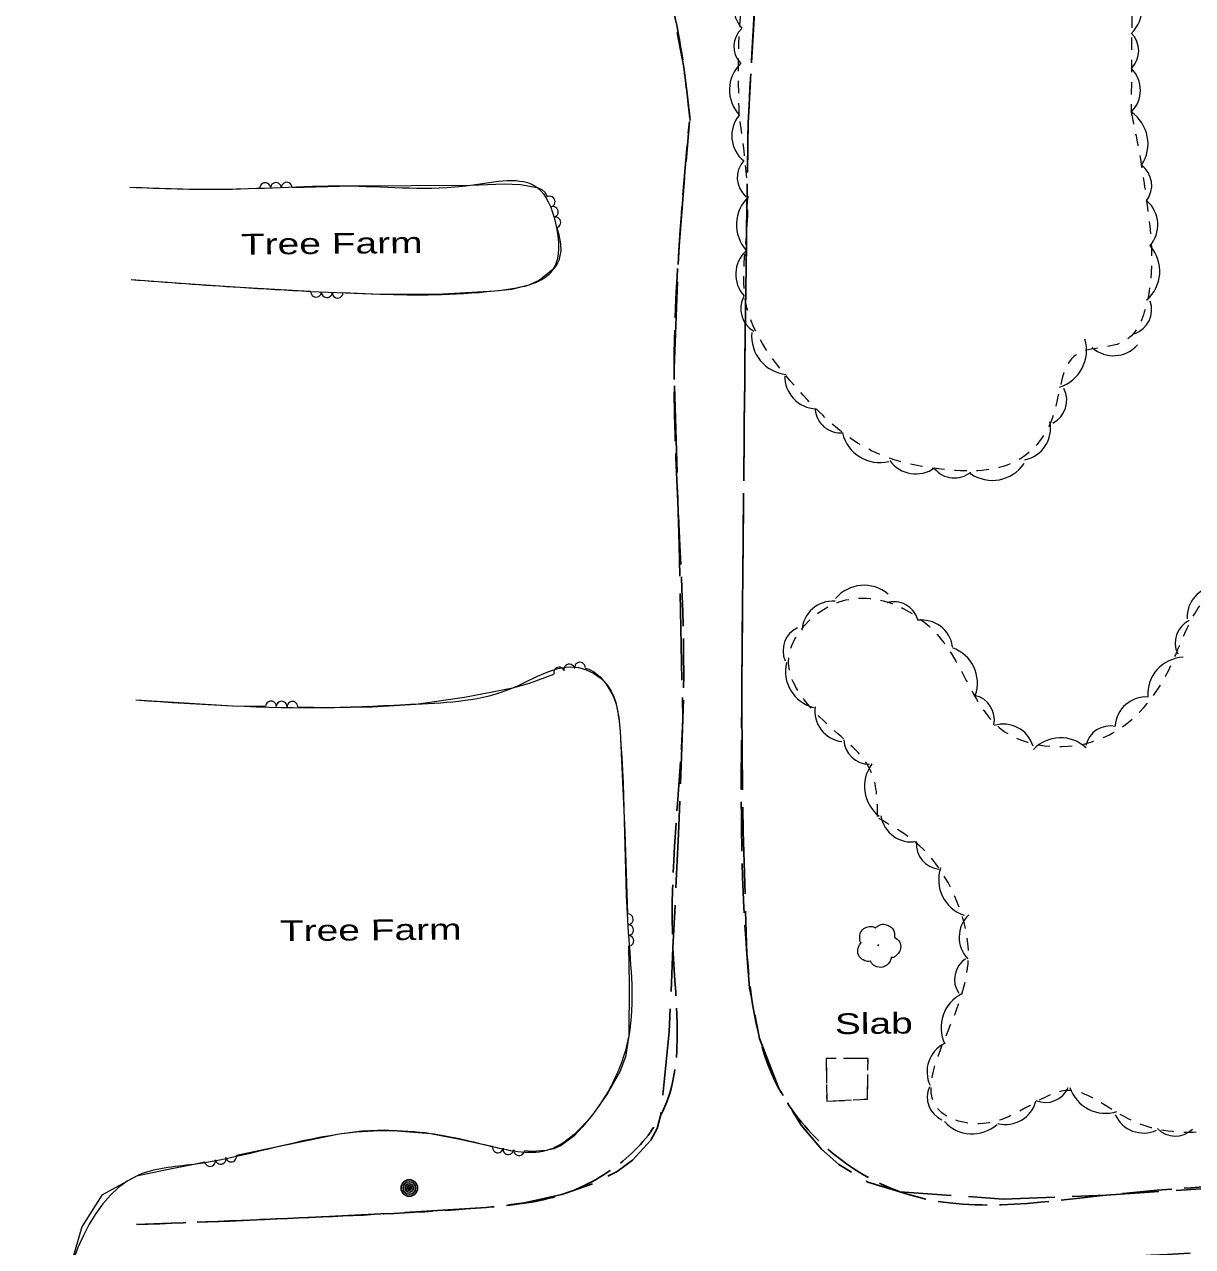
# Model space of a CAD drawing. Extents: x 2362213 to 2366494, y 6968794 to 6978110.
# Drawn here: x 2363793.3 to 2364063, y 6970819.7 to 6971102 of the extents above; entities that cross this region are included whole.
import ezdxf

# ---------------------------------------------------------------- set-up
doc = ezdxf.new("R2010")
doc.units = 0
doc.header["$LTSCALE"] = 1.9
for name, pattern in [('LONG_DASHED', [7.5, 6, -1.5]), ('MEDIUM_DASHED', [4.5, 3, -1.5]), ('SHORT_DASHED', [2.7, 1.5, -1.2])]:
    doc.linetypes.add(name, pattern=pattern)
for name, color, linetype, lineweight in [('14', 7, 'Continuous', 13), ('20', 7, 'Continuous', 25), ('29', 7, 'Continuous', 13), ('3', 7, 'Continuous', 25), ('30', 7, 'Continuous', 13)]:
    doc.layers.add(name, color=color, linetype=linetype, lineweight=lineweight)

msp = doc.modelspace()

# ---------------------------------------------------------------- linework, layer by layer
at = {"layer": '14'}
for p, q in [((2363978.39, 6970863.128), (2363978.448, 6970859.13)), ((2363980.72, 6970863.121), (2363978.39, 6970863.128))]:
    msp.add_line(p, q, dxfattribs=at)
at = {"layer": '14', "linetype": 'MEDIUM_DASHED'}
msp.add_lwpolyline([(2363978.39, 6970863.128), (2363978.534, 6970853.23), (2363987.92, 6970853.74), (2363988.07, 6970863.101)], close=True, dxfattribs=at)
at = {"layer": '14'}
for points in [[(2363988.026, 6970860.451), (2363988.07, 6970863.101), (2363982.72, 6970863.12)], [(2363984.631, 6970853.558), (2363987.92, 6970853.74), (2363987.995, 6970858.451)], [(2363978.477, 6970857.13), (2363978.534, 6970853.23), (2363982.632, 6970853.449)]]:
    msp.add_lwpolyline(points, dxfattribs=at)
at = {"layer": '20'}
for radius in [1.9, 1.442, 0.973, 0.539, 0.192]:
    msp.add_circle((2363882.16, 6970833.212), radius, dxfattribs=at)
at = {"layer": '29'}
msp.add_circle((2363990.442, 6970889.275), 0.1, dxfattribs=at)
for centre, radius, start, end in [((2364042.803, 6971105.923), 8.559, 314.61347, 44.61347), ((2363964.215, 6971105.905), 7.136, 132.48439, 222.48439), ((2363962.807, 6971096.854), 5.703, 132.48439, 222.48439), ((2364044.851, 6971095.888), 5.703, 314.7287, 44.7287), ((2363964.629, 6971086.861), 8.559, 133.49112, 223.49112), ((2364043.799, 6971086.789), 7.136, 314.7287, 44.7287), ((2363964.024, 6971076.246), 7.401, 140.36641, 230.36641), ((2364043.828, 6971074.407), 8.876, 326.02383, 56.02383), ((2363963.797, 6971066.605), 5.914, 138.47248, 228.47248), ((2364047.643, 6971064.794), 5.914, 323.07847, 53.07847), ((2363966.565, 6971055.713), 8.876, 132.52734, 222.52734), ((2364047.555, 6971055.678), 7.401, 318.51907, 48.51907), ((2363964.928, 6971044.258), 7.401, 132.52734, 222.52734), ((2364046.545, 6971044.964), 8.876, 310.88483, 40.88483), ((2363964.586, 6971036.288), 5.914, 150.86487, 240.86487), ((2364047.629, 6971036.112), 5.914, 289.32606, 19.32606), ((2363970.074, 6971029.958), 8.876, 174.28557, 264.28557), ((2364029.639, 6971026.701), 8.876, 287.08046, 17.08046), ((2364044.752, 6971032.865), 7.401, 228.49014, 318.49014), ((2363976.274, 6971020.603), 7.401, 178.11119, 268.11119), ((2364028.028, 6971015.18), 5.914, 297.02966, 27.02966), ((2363981.762, 6971013.534), 5.914, 185.2182, 275.2182), ((2364022.802, 6971008.69), 7.401, 281.49907, 11.49907), ((2363990.814, 6971009.656), 8.876, 193.32982, 283.32982), ((2363999.126, 6971005.561), 7.401, 215.67723, 305.67723), ((2364007.999, 6971003.126), 5.914, 219.64139, 309.64139), ((2364016.763, 6971005.546), 8.876, 235.58864, 325.58864), ((2363987.148, 6970963.81), 8.62, 49.99486, 139.99486), ((2364068.913, 6970965.054), 7.187, 92.9401, 182.9401), ((2363979.991, 6970961.581), 7.187, 86.20284, 176.20284), ((2363994.019, 6970962.888), 5.744, 16.51514, 106.51514), ((2363974.183, 6970957.379), 5.744, 114.60984, 204.60984), ((2364000.458, 6970957.219), 7.187, 8.1395, 98.1395), ((2364064.722, 6970959.104), 5.744, 115.80042, 205.80042), ((2364004.696, 6970949.855), 8.62, 340.65102, 70.65102), ((2363977.622, 6970952.556), 8.62, 166.13387, 256.13387), ((2364061.239, 6970947.199), 8.62, 92.87341, 182.87341), ((2364011.483, 6970941.369), 5.744, 348.05561, 78.05561), ((2364052.272, 6970939.446), 7.187, 85.98751, 175.98751), ((2363982.955, 6970943.454), 7.187, 172.61414, 262.61414), ((2364019.305, 6970933.173), 7.187, 17.23405, 107.23405), ((2364043.983, 6970934.205), 5.744, 78.10458, 168.10458), ((2363988.247, 6970936.877), 5.744, 181.60496, 271.60496), ((2364032.506, 6970928.594), 8.62, 46.72621, 136.72621), ((2363995.854, 6970925.962), 8.62, 142.869, 232.869), ((2363998.146, 6970920.311), 7.187, 189.20408, 279.20408), ((2364004.965, 6970912.581), 5.744, 174.85501, 264.85501), ((2364012.994, 6970904.383), 8.62, 161.37564, 251.37564), ((2364016.288, 6970891.1), 7.187, 133.86404, 223.86404), ((2364013.782, 6970881.378), 5.744, 123.77115, 213.77115), ((2364013.537, 6970870.308), 8.62, 116.105, 206.105), ((2364008.87, 6970860.093), 7.187, 116.105, 206.105), ((2364007.496, 6970854.168), 5.744, 155.04916, 245.04916), ((2364029.025, 6970858.71), 5.744, 246.86276, 336.86276), ((2364042.89, 6970859.089), 8.62, 197.90638, 287.90638), ((2364019.866, 6970855.08), 7.187, 255.39078, 345.39078), ((2364051.673, 6970853.092), 7.187, 204.46502, 294.46502), ((2364012.127, 6970854.308), 8.62, 221.62986, 311.62986), ((2364058.988, 6970850.933), 5.744, 224.07198, 314.07198)]:
    msp.add_arc(centre, radius, start, end, dxfattribs=at)
at = {"layer": '29', "linetype": 'SHORT_DASHED'}
for points in [[(2363958.345, 6971080.968), (2363959.367, 6971110.081), (2363966.704, 6971146.251), (2363967.545, 6971179.782), (2363973.617, 6971194.169), (2363980.608, 6971204.597), (2363992.99, 6971211.884), (2364007.089, 6971219.36), (2364019.09, 6971226.664), (2364030.679, 6971240.455), (2364033.28, 6971261.431), (2364034.592, 6971270.724), (2364024.724, 6971273.51), (2364009.32, 6971261.273), (2364001.556, 6971241.718), (2363989.711, 6971229.675), (2363976.764, 6971239.632), (2363966.187, 6971282.442), (2363960.611, 6971317.682), (2363957.015, 6971360.299), (2363951.144, 6971399.235), (2363954.105, 6971438.966), (2363953.8, 6971466.864), (2363965.552, 6971480.296), (2363969.451, 6971483.614), (2363981.267, 6971478.816), (2363995.13, 6971458.587), (2364011.28, 6971427.329), (2364026.695, 6971402.565), (2364035.553, 6971388.279), (2364056.122, 6971359.063), (2364066.736, 6971339.683), (2364075.666, 6971316.627), (2364082.627, 6971307.143), (2364096.308, 6971299.663), (2364113.089, 6971304.893), (2364120.32, 6971315.352), (2364134.837, 6971328.352), (2364152.746, 6971328.633), (2364178.554, 6971322.647), (2364195.863, 6971306.002), (2364196.653, 6971282.968), (2364194.457, 6971266.746), (2364182.659, 6971234.892), (2364164.119, 6971211.685), (2364145.359, 6971198.026), (2364123.243, 6971196.475), (2364096.643, 6971194.101), (2364063.774, 6971195.039), (2364044.219, 6971195.392), (2364030.532, 6971193.921), (2364011.079, 6971188.985), (2364014.728, 6971166.059), (2364035.634, 6971153.969), (2364047.98, 6971132.295), (2364049, 6971116.494), (2364048.801, 6971081.77)], [(2364048.801, 6971081.77), (2364050.427, 6971073.755), (2364052.496, 6971060.244), (2364052.373, 6971037.442), (2364047.514, 6971028.935), (2364036.374, 6971025.84), (2364030.564, 6971010.973), (2364021.93, 6971000.931), (2364006.296, 6970999.102), (2363987.839, 6971004.026), (2363972.182, 6971017.347), (2363959.867, 6971037.651), (2363960.238, 6971056.475), (2363958.345, 6971080.968)], [(2363990.289, 6970919.045), (2363988.995, 6970928.913), (2363979.683, 6970939.405), (2363969.761, 6970955.482), (2363981.386, 6970968.593), (2364004.504, 6970960.513), (2364019.01, 6970939.05), (2364039.707, 6970936.247), (2364056.773, 6970951.46), (2364066.606, 6970970.054), (2364088.13, 6970977.181), (2364109.32, 6970968.861), (2364121.749, 6970958.539), (2364133.328, 6970950.229), (2364139.673, 6970944.369), (2364146.406, 6970933.724), (2364158.406, 6970920.146), (2364180.351, 6970918.625), (2364190.729, 6970910.565), (2364208.272, 6970871.379), (2364203.427, 6970850.972), (2364176.993, 6970840.74), (2364142.927, 6970848.476), (2364119.864, 6970857.106), (2364100.745, 6970879.005), (2364081.169, 6970886.9), (2364074.886, 6970873.389), (2364076.511, 6970851.923), (2364050.707, 6970848.047), (2364034.264, 6970855.721), (2364015.345, 6970848.161), (2364004.172, 6970851.474), (2364007.713, 6970872.349), (2364011.185, 6970889.073), (2364008.647, 6970899.259), (2364000.013, 6970912.198), (2363990.553, 6970918.588)]]:
    msp.add_spline(points, degree=3, dxfattribs=at)
at = {"layer": '29'}
for points in [[(2363986.476, 6970889.848), (2363986.496, 6970889.858), (2363986.415, 6970889.927), (2363986.179, 6970890.555), (2363986.217, 6970891.835), (2363987.104, 6970893.134), (2363988.411, 6970893.616), (2363989.533, 6970893.427), (2363989.764, 6970893.299), (2363989.834, 6970893.3), (2363989.884, 6970893.34), (2363990.231, 6970893.634), (2363991.097, 6970894.082), (2363992.307, 6970894.013), (2363993.423, 6970893.424), (2363994.157, 6970892.001), (2363994.165, 6970891.141)], [(2363994.155, 6970891.161), (2363995.295, 6970890.102), (2363995.58, 6970888.514), (2363994.872, 6970887.187), (2363994.218, 6970886.641), (2363993.55, 6970886.425), (2363993.4, 6970886.413), (2363993.381, 6970886.303), (2363993.059, 6970885.401), (2363991.52, 6970884.235), (2363989.628, 6970884.517), (2363988.729, 6970885.46), (2363988.657, 6970885.589), (2363988.538, 6970885.568), (2363987.325, 6970885.687), (2363986.056, 6970886.684), (2363985.71, 6970888.32), (2363986.08, 6970889.344), (2363986.406, 6970889.787), (2363986.476, 6970889.838)]]:
    msp.add_spline(points, degree=3, dxfattribs=at)
at = {"layer": '3'}
for p, q in [((2363960.382, 6971079.168), (2363960.967, 6971089.155)), ((2363946.065, 6971070.422), (2363946.828, 6971079.579)), ((2363960.382, 6971079.168), (2363960.247, 6971069.167)), ((2363943.321, 6971022.504), (2363944.101, 6971042.492)), ((2363943.97, 6970998.509), (2363943.409, 6971018.504)), ((2363959.572, 6971017.167), (2363959.373, 6970997.165)), ((2363945.117, 6970950.517), (2363944.677, 6970970.513)), ((2363959.109, 6970969.161), (2363958.95, 6970949.158)), ((2363819.208, 6970824.742), (2363829.205, 6970825.127))]:
    msp.add_line(p, q, dxfattribs=at)
for points in [[(2363961.199, 6971093.147), (2363962.267, 6971111.188), (2363962.399, 6971113.11)], [(2363944.033, 6971100.113), (2363945.518, 6971092.148), (2363946.327, 6971085.985), (2363946.941, 6971080.34)], [(2363944.263, 6971046.494), (2363944.432, 6971050.855), (2363945.733, 6971066.439)], [(2363960.195, 6971065.166), (2363960.002, 6971051.853), (2363959.915, 6971045.173)], [(2363959.864, 6971041.172), (2363959.652, 6971024.539), (2363959.614, 6971021.169)], [(2363944.589, 6970974.514), (2363944.43, 6970981.761), (2363944.078, 6970994.509)], [(2363959.331, 6970993.164), (2363959.237, 6970984.143), (2363959.141, 6970973.161)], [(2363944.745, 6970926.532), (2363945.314, 6970941.428), (2363945.205, 6970946.517)], [(2363958.918, 6970945.158), (2363958.901, 6970943.748), (2363959.108, 6970925.159)], [(2363943.703, 6970902.551), (2363944.305, 6970915.037), (2363944.594, 6970922.53)], [(2363959.156, 6970921.159), (2363959.22, 6970915.539), (2363959.677, 6970901.163)], [(2363942.591, 6970878.579), (2363943.035, 6970888.654), (2363943.511, 6970898.559)], [(2363959.805, 6970897.164), (2363960.119, 6970887.327), (2363960.704, 6970879.392), (2363961.135, 6970877.236)], [(2363940.689, 6970854.67), (2363942.19, 6970869.265), (2363942.419, 6970874.587)], [(2363961.912, 6970873.313), (2363963.016, 6970867.703), (2363967.497, 6970856.155), (2363968.482, 6970854.535)], [(2363928.007, 6970835.938), (2363930.126, 6970837.039), (2363933.722, 6970839.612), (2363937.958, 6970844.264), (2363939.372, 6970846.957), (2363940.194, 6970849.895), (2363940.276, 6970850.696)], [(2363970.555, 6970851.114), (2363972.597, 6970847.744), (2363977.329, 6970842.198), (2363981.333, 6970838.646), (2363984.25, 6970836.874)], [(2363987.67, 6970834.797), (2363988.022, 6970834.58), (2363995.435, 6970832.35), (2364007.252, 6970831.503)], [(2363905.089, 6970829.32), (2363908.714, 6970829.744), (2363917.416, 6970831.677), (2363924.434, 6970834.134)], [(2364035.217, 6970831.269), (2364043.034, 6970831.564), (2364055.187, 6970832.389)], [(2364059.175, 6970832.657), (2364073.965, 6970833.658), (2364079.122, 6970834.037)], [(2364011.246, 6970831.221), (2364019.252, 6970830.647), (2364031.217, 6970831.111)], [(2363833.204, 6970825.285), (2363840.661, 6970825.576), (2363853.186, 6970826.126)], [(2363857.186, 6970826.304), (2363862.113, 6970826.521), (2363877.156, 6970827.334)], [(2363881.155, 6970827.552), (2363899.935, 6970828.731), (2363901.114, 6970828.862)]]:
    msp.add_lwpolyline(points, dxfattribs=at)
at = {"layer": '3', "linetype": 'LONG_DASHED'}
for points in [[(2363960.382, 6971079.168), (2363964.442, 6971143.189), (2363970.68, 6971210.763), (2363973.344, 6971269.091), (2363972.013, 6971330.121), (2363969.296, 6971385.528), (2363968.14, 6971421.838), (2363968.507, 6971457.823), (2363977.172, 6971496.138), (2363993.264, 6971521.202), (2364013.212, 6971544.683), (2364048.194, 6971583.399), (2364088.874, 6971622.428), (2364113.817, 6971640.166), (2364142.371, 6971656.608), (2364177.647, 6971670.885), (2364207.453, 6971685.06), (2364223.873, 6971712.518), (2364225.534, 6971718.694), (2364228.857, 6971680.603), (2364228.271, 6971597.254), (2364226.815, 6971505.436), (2364223.493, 6971446.851), (2364220.131, 6971377.826), (2364218.077, 6971295.182), (2364220.913, 6971233.717), (2364221.274, 6971163.247), (2364223.054, 6971098.13), (2364223.096, 6971078.009)], [(2363911.569, 6971150.687), (2363926.764, 6971137.561), (2363939.664, 6971116.673), (2363945.518, 6971092.148), (2363946.996, 6971079.81)], [(2363819.208, 6970824.742), (2363862.113, 6970826.521), (2363899.935, 6970828.731), (2363917.416, 6970831.677), (2363940.194, 6970849.895), (2363943.035, 6970888.654), (2363945.314, 6970941.428), (2363943.304, 6971022.104), (2363946.828, 6971079.579)], [(2364240.582, 6971078.446), (2364239.382, 6970991.301), (2364238.435, 6970878.656), (2364237.433, 6970761.242), (2364233.488, 6970653.549), (2364229.125, 6970572.953), (2364209.236, 6970527.641), (2364176.333, 6970500.477), (2364145.975, 6970487.538), (2364110.289, 6970478.497), (2364081.533, 6970472.673), (2364064.691, 6970471.832), (2364018.473, 6970473.462), (2363967.135, 6970475.104), (2363902.681, 6970472.05), (2363819.765, 6970470.11)], [(2363960.382, 6971079.168), (2363959.652, 6971024.539), (2363958.901, 6970943.748), (2363960.119, 6970887.327), (2363967.497, 6970856.155), (2363995.435, 6970832.35), (2364043.034, 6970831.564), (2364104.885, 6970835.933), (2364151.33, 6970839.825), (2364185.313, 6970843.869), (2364209.139, 6970859.097), (2364216.504, 6970900.729), (2364218.779, 6970944.312), (2364221.745, 6971008.763), (2364221.753, 6971054.125), (2364223.096, 6971078.009)], [(2364216.424, 6970825.034), (2364219.668, 6970821.475), (2364220.946, 6970805.967), (2364220.306, 6970752.397), (2364218.538, 6970690.208), (2364215.368, 6970619.874), (2364211.905, 6970580.27), (2364205.339, 6970556.647), (2364179.947, 6970523.232), (2364155.477, 6970510.43), (2364121.445, 6970502.134), (2364080.89, 6970498.288), (2364030.265, 6970494.266), (2363984.923, 6970493.124), (2363941.471, 6970493.16), (2363917.124, 6970497.978), (2363893.066, 6970509.19), (2363881.523, 6970533.752), (2363877.602, 6970563.135), (2363876.802, 6970611.46), (2363875.389, 6970657.918), (2363876.859, 6970707.315), (2363881.356, 6970749.709), (2363898.568, 6970782.086), (2363918.61, 6970805.028), (2363945.767, 6970814.017), (2363985.795, 6970815.378), (2364053.416, 6970817.661), (2364113.683, 6970821.526), (2364172.125, 6970826.813), (2364189.808, 6970828.671), (2364201.477, 6970830.982), (2364211.625, 6970830.209), (2364216.003, 6970825.18)]]:
    msp.add_spline(points, degree=3, dxfattribs=at)
at = {"layer": '30'}
for points in [[(2363817.666, 6971064.379), (2363828.58, 6971064.013), (2363839.501, 6971063.937), (2363847.66, 6971064.135)], [(2363855.098, 6971064.316), (2363868.846, 6971064.666), (2363882.615, 6971064.798), (2363896.395, 6971064.859), (2363904.043, 6971065.132), (2363907.864, 6971065.008), (2363911.691, 6971064.324), (2363912.726, 6971063.844), (2363913.452, 6971063.201), (2363914.092, 6971062.156)], [(2363916.209, 6971055.046), (2363916.655, 6971053.41), (2363917.045, 6971051.294), (2363917.12, 6971049.714), (2363916.682, 6971047.421), (2363916.132, 6971046.356), (2363915.322, 6971045.358), (2363912.195, 6971042.918), (2363909.726, 6971041.745), (2363905.865, 6971040.768), (2363901.88, 6971040.36), (2363888.605, 6971039.632), (2363875.325, 6971039.606), (2363866.841, 6971039.975)], [(2363859.407, 6971040.295), (2363859.207, 6971040.304), (2363843.098, 6971041.18), (2363830.499, 6971042.03), (2363817.92, 6971042.981)], [(2363922.77, 6970953.265), (2363923.592, 6970953.063), (2363924.677, 6970952.513), (2363926.199, 6970951.296), (2363927.563, 6970949.739), (2363929.179, 6970947.035), (2363929.928, 6970944.982), (2363930.548, 6970941.857), (2363930.808, 6970938.66), (2363931.92, 6970915.439), (2363932.56, 6970896.505)], [(2363856.422, 6970944.332), (2363863.653, 6970944.191), (2363873.682, 6970944.346), (2363883.706, 6970944.992), (2363894.941, 6970946.599), (2363906.081, 6970948.745), (2363909.931, 6970949.791), (2363915.552, 6970951.906)], [(2363819.024, 6970945.936), (2363841.338, 6970944.618), (2363848.979, 6970944.471)], [(2363932.771, 6970889.066), (2363932.944, 6970880.297), (2363932.818, 6970868.366), (2363932.044, 6970863.518), (2363930.757, 6970860.056), (2363927.955, 6970855.049), (2363924.422, 6970850.125), (2363922.099, 6970847.243), (2363920.257, 6970845.285), (2363917.209, 6970842.986), (2363915.536, 6970842.24), (2363913.73, 6970841.833), (2363910.431, 6970841.671), (2363908.739, 6970841.825)], [(2363901.371, 6970842.795), (2363900.469, 6970842.947), (2363893.794, 6970844.433), (2363887.091, 6970845.749), (2363876.513, 6970846.529), (2363871.205, 6970846.348), (2363865.981, 6970845.608), (2363849.184, 6970842.138), (2363842.257, 6970840.701)], [(2363834.972, 6970839.192), (2363832.386, 6970838.657), (2363825.789, 6970837.315), (2363819.191, 6970835.972), (2363811.163, 6970831.536), (2363806.552, 6970824.261), (2363804.171, 6970815.997), (2363803.332, 6970799.09), (2363803.407, 6970798.51)]]:
    msp.add_lwpolyline(points, dxfattribs=at)
for centre, start, end in [((2363848.897, 6971064.162), 0.44906, 181.37313), ((2363851.376, 6971064.221), 1.37311, 182.30468), ((2363853.856, 6971064.28), 1.37311, 182.22187), ((2363914.593, 6971061.037), 286.61244, 107.53651), ((2363915.325, 6971058.668), 283.27249, 104.20407), ((2363915.894, 6971056.254), 283.27249, 104.12126), ((2363860.659, 6971040.24), 177.52753, 358.37629), ((2363863.137, 6971040.133), 177.52753, 358.4591), ((2363865.614, 6971040.026), 176.60348, 357.52754), ((2363916.736, 6970952.289), 17.11988, 198.04395), ((2363919.115, 6970952.977), 11.60895, 192.54053), ((2363921.551, 6970953.417), 1.24704, 182.0958), ((2363850.224, 6970944.448), 357.97817, 178.90224), ((2363852.703, 6970944.4), 358.90222, 179.83379), ((2363855.183, 6970944.353), 358.90222, 179.75098), ((2363932.607, 6970895.266), 271.03115, 91.95522), ((2363932.691, 6970892.788), 271.9552, 92.88677), ((2363932.749, 6970890.308), 271.13244, 91.9812), ((2363841.041, 6970840.454), 190.79751, 11.72157), ((2363902.588, 6970842.589), 170.43738, 351.28614), ((2363905.033, 6970842.177), 170.43738, 351.36895), ((2363907.5, 6970841.931), 174.10112, 355.02519), ((2363836.184, 6970839.446), 191.72156, 12.57032), ((2363838.612, 6970839.95), 191.72156, 12.65313)]:
    msp.add_arc(centre, 1.24, start, end, dxfattribs=at)
for points in [[(2363817.666, 6971064.379), (2363839.501, 6971063.937), (2363868.846, 6971064.666), (2363896.395, 6971064.859), (2363911.691, 6971064.324), (2363915.929, 6971056.103), (2363915.322, 6971045.358), (2363901.88, 6971040.36), (2363875.325, 6971039.606), (2363843.098, 6971041.18), (2363817.92, 6971042.981)], [(2363819.024, 6970945.936), (2363863.653, 6970944.191), (2363883.706, 6970944.992), (2363906.081, 6970948.745), (2363921.217, 6970953.41), (2363927.563, 6970949.739), (2363930.808, 6970938.66), (2363932.711, 6970892.216), (2363932.818, 6970868.366), (2363924.422, 6970850.125), (2363913.73, 6970841.833), (2363900.469, 6970842.947), (2363887.091, 6970845.749), (2363865.981, 6970845.608), (2363832.386, 6970838.657), (2363819.191, 6970835.972), (2363819.317, 6970757.68), (2363824.799, 6970758.462), (2363832.636, 6970773.606), (2363833.675, 6970787.398), (2363840.569, 6970798.544), (2363857.552, 6970792.105), (2363862.935, 6970772.805), (2363862.822, 6970740.533), (2363862.518, 6970710.489), (2363858.927, 6970680.253), (2363857.23, 6970646.326), (2363858.164, 6970629.064), (2363861.546, 6970592.034), (2363860.322, 6970578.922), (2363851.555, 6970570.027), (2363840.28, 6970567.36), (2363836.04, 6970567.43), (2363826.838, 6970562.212), (2363824.207, 6970548.726), (2363831.77, 6970537.918), (2363844.142, 6970526.205), (2363860.36, 6970512.9), (2363866.362, 6970500.085), (2363854.186, 6970498.489), (2363836.523, 6970506.201), (2363819.704, 6970510.102)]]:
    msp.add_spline(points, degree=3, dxfattribs=at)

# ---------------------------------------------------------------- texts
at = {"layer": '14', "width": 1.4}
msp.add_text('Slab', height=4.8, rotation=0.546, dxfattribs=at).set_placement((2363980.427, 6970868.729))
at = {"layer": '30', "width": 1.4}
for p in [(2363843.306, 6971048.792), (2363852.306, 6970890.21)]:
    msp.add_text('Tree Farm', height=4.8, rotation=0.546, dxfattribs=at).set_placement(p)

doc.saveas('drawing.dxf')
